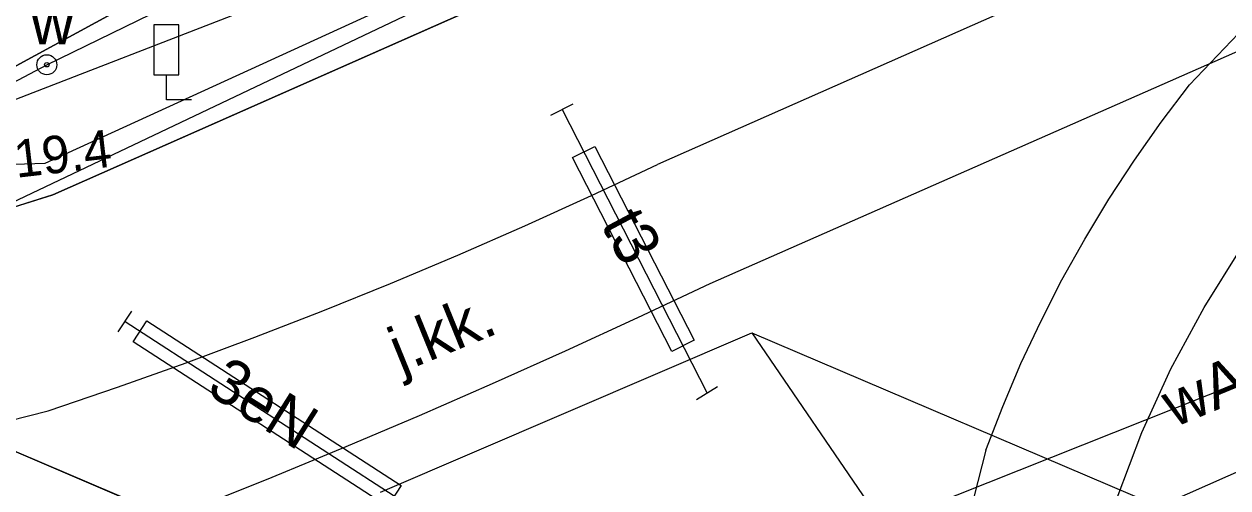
# Model space of a CAD drawing. Extents: x 6434771 to 6436222, y 5663454 to 5664782.
# Drawn here: x 6434924.77 to 6434948.86, y 5664082.27 to 5664091.55 of the extents above; entities that cross this region are included whole.
import ezdxf

# ---------------------------------------------------------------- set-up
doc = ezdxf.new("R2010")
doc.units = 0
for name, color, linetype in [('Warstwa 1', 7, 'Continuous'), ('Warstwa 10', 7, 'Continuous'), ('Warstwa 12', 7, 'Continuous'), ('Warstwa 13', 7, 'Continuous'), ('Warstwa 14', 7, 'Continuous'), ('Warstwa 20', 7, 'Continuous'), ('Warstwa 30', 7, 'Continuous'), ('Warstwa 37', 7, 'Continuous'), ('Warstwa 4', 7, 'Continuous'), ('Warstwa 5', 7, 'Continuous'), ('Warstwa 6', 7, 'Continuous'), ('Warstwa 7', 7, 'Continuous'), ('Warstwa 8', 7, 'Continuous'), ('Warstwa 9', 7, 'Continuous')]:
    doc.layers.add(name, color=color, linetype=linetype)

msp = doc.modelspace()

# ---------------------------------------------------------------- linework, layer by layer
at = {"layer": 'Warstwa 1'}
msp.add_line((6434910.046, 5664089.201), (6434957.736, 5664068.872), dxfattribs=at)
msp.add_line((6434910.046, 5664089.201), (6434957.736, 5664068.872), dxfattribs=at)
at = {"layer": 'Warstwa 10'}
msp.add_lwpolyline([(6434879.378, 5664097.105), (6434907.123, 5664087.276), (6434916.191, 5664087.886), (6434922.251, 5664089.433), (6434932.892, 5664095.224), (6434948.475, 5664101.916)], dxfattribs=at)
at = {"layer": 'Warstwa 12'}
for points in [[(6434931.456, 5664077.37), (6434954.78, 5664086.638), (6434957.353, 5664087.647), (6434959.032, 5664085.102), (6434966.866, 5664088.427), (6434975.322, 5664092.095), (6434984.428, 5664095.983), (6434996.336, 5664101.111), (6435007.701, 5664106.084), (6435011.014, 5664107.469), (6435017.551, 5664110.439), (6435025.379, 5664113.953), (6435030.974, 5664116.471), (6435041.987, 5664121.423), (6435048.535, 5664124.254), (6435053.707, 5664126.575), (6435063.265, 5664130.931), (6435071.262, 5664134.404), (6435081.48, 5664138.974), (6435093.486, 5664144.338), (6435107.159, 5664150.493), (6435119.979, 5664156.256), (6435130.397, 5664160.861), (6435141.9, 5664165.595)], [(6435038.562, 5664122.122), (6435037.28, 5664121.53), (6435028.944, 5664117.81), (6435010.076, 5664109.423), (6434991.907, 5664101.426), (6434972.571, 5664092.896), (6434962.901, 5664088.55), (6434961.523, 5664088.005), (6434959.77, 5664087.211), (6434952.704, 5664084.205), (6434942.111, 5664079.518), (6434938.474, 5664077.872), (6434937.571, 5664077.302)], [(6434893.467, 5664091.882), (6434897.476, 5664089.273), (6434906.566, 5664087.573), (6434914.689, 5664087.704), (6434922.642, 5664089.578), (6434923.532, 5664088.717), (6434925.193, 5664088.767), (6434940.791, 5664095.898), (6434948.556, 5664098.724), (6434948.633, 5664099.263), (6434949.538, 5664099.723), (6434950.145, 5664100.074), (6434951.704, 5664101.033), (6434953.596, 5664102.587), (6434954.971, 5664104.563)], [(6434956.006, 5664082.103), (6434957.278, 5664085.628), (6434955.801, 5664089.116), (6434950.456, 5664100.351), (6434948.475, 5664101.916), (6434932.892, 5664095.224), (6434922.251, 5664089.433), (6434916.191, 5664087.886), (6434914.207, 5664088.39), (6434909.992, 5664088.001), (6434906.141, 5664088.788), (6434892.658, 5664092.771)], [(6434993.035, 5664044.543), (6434953.276, 5664066.436), (6434950.872, 5664066.165), (6434935.02, 5664073.587), (6434925.792, 5664077.919), (6434923.971, 5664078.731), (6434922.637, 5664082.548), (6434920.786, 5664083.31), (6434921.804, 5664088.928), (6434925.227, 5664090.736), (6434928.868, 5664092.515)], [(6434929.769, 5664092.05), (6434923.875, 5664089.763), (6434913.869, 5664086.874), (6434899.349, 5664090.38)], [(6434935.537, 5664089.84), (6434938.438, 5664084.169)], [(6434926.791, 5664085.599), (6434932.537, 5664081.88)]]:
    msp.add_lwpolyline(points, dxfattribs=at)
at = {"layer": 'Warstwa 20'}
for p, q in [((6434935.314, 5664089.728), (6434935.76, 5664089.952)), ((6434926.651, 5664085.392), (6434926.931, 5664085.806)), ((6434938.225, 5664084.038), (6434938.651, 5664084.3))]:
    msp.add_line(p, q, dxfattribs=at)
at = {"layer": 'Warstwa 30'}
for p, q in [((6434927.369, 5664091.537), (6434927.369, 5664090.537)), ((6434927.869, 5664091.537), (6434927.369, 5664091.537)), ((6434927.869, 5664090.537), (6434927.869, 5664091.537)), ((6434927.369, 5664090.537), (6434927.869, 5664090.537)), ((6434927.619, 5664090.037), (6434927.619, 5664090.537)), ((6434928.119, 5664090.037), (6434927.619, 5664090.037))]:
    msp.add_line(p, q, dxfattribs=at)
at = {"layer": 'Warstwa 37'}
for points in [[(6435142.344, 5664178.634), (6435133.572, 5664175.24), (6435122.483, 5664170.434), (6434937.449, 5664088.743)], [(6434938.5, 5664086.36), (6435123.621, 5664167.82), (6435134.791, 5664172.665), (6435143.382, 5664175.981)], [(6434948.094, 5664090.332), (6434949.076, 5664091.364), (6434950.1, 5664092.353), (6434951.166, 5664093.298), (6434952.27, 5664094.197), (6434953.411, 5664095.049), (6434954.588, 5664095.851), (6434955.797, 5664096.603), (6434957.037, 5664097.304), (6434958.305, 5664097.951)], [(6434946.649, 5664082.071), (6434947.143, 5664083.379), (6434947.722, 5664084.652), (6434948.384, 5664085.884), (6434949.127, 5664087.069), (6434949.946, 5664088.203), (6434950.838, 5664089.279), (6434951.8, 5664090.295), (6434952.827, 5664091.244), (6434953.914, 5664092.124)], [(6434944.021, 5664083.028), (6434944.355, 5664083.899), (6434944.721, 5664084.758), (6434945.116, 5664085.603), (6434945.542, 5664086.433), (6434945.996, 5664087.248), (6434946.479, 5664088.047), (6434946.99, 5664088.827), (6434947.529, 5664089.59), (6434948.094, 5664090.332)], [(6434925.253, 5664083.816), (6434926.638, 5664084.286), (6434928.016, 5664084.776), (6434929.387, 5664085.286), (6434930.75, 5664085.814), (6434932.106, 5664086.362), (6434933.454, 5664086.929), (6434934.794, 5664087.515), (6434936.125, 5664088.119), (6434937.448, 5664088.743)], [(6434925.276, 5664080.75), (6434926.77, 5664081.315), (6434928.257, 5664081.894), (6434929.739, 5664082.489), (6434931.215, 5664083.098), (6434932.685, 5664083.721), (6434934.148, 5664084.359), (6434935.606, 5664085.012), (6434937.056, 5664085.679), (6434938.5, 5664086.36)], [(6434910.96, 5664082.084), (6434912.565, 5664082.071), (6434914.17, 5664082.109), (6434915.773, 5664082.2), (6434917.372, 5664082.341), (6434918.965, 5664082.534), (6434920.552, 5664082.779), (6434922.13, 5664083.074), (6434923.697, 5664083.42), (6434925.253, 5664083.816)], [(6434944.021, 5664083.028), (6434943.617, 5664081.459), (6434943.314, 5664079.867), (6434943.113, 5664078.259), (6434943.017, 5664076.642), (6434943.024, 5664075.022), (6434943.135, 5664073.406), (6434943.35, 5664071.8), (6434943.668, 5664070.211), (6434944.086, 5664068.646)]]:
    msp.add_lwpolyline(points, dxfattribs=at)
at = {"layer": 'Warstwa 4'}
msp.add_circle((6434925.227, 5664090.736), 0.2, dxfattribs=at)
at = {"layer": 'Warstwa 6'}
for points in [[(6435154.317, 5664193.62), (6435126.513, 5664181.966), (6435125.504, 5664182.038), (6435125.272, 5664181.021), (6435107.483, 5664172.986), (6435106.188, 5664173.422), (6435105.652, 5664172.158), (6435087.866, 5664164.393), (6435056.616, 5664150.55), (6435053.367, 5664157.31), (6435028.791, 5664146.287), (6435031.901, 5664139.679), (6435005.126, 5664127.892), (6434966.745, 5664110.855), (6434952.266, 5664104.5), (6434948.727, 5664102.903), (6434931.239, 5664095.834), (6434926.085, 5664094.676), (6434921.671, 5664093.57), (6434922.26, 5664091.072), (6434915.951, 5664089.559), (6434912.546, 5664089.14), (6434910.046, 5664089.201), (6434957.736, 5664068.872)], [(6434948.773, 5664098.492), (6434925.345, 5664088.135)], [(6434925.345, 5664088.135), (6434922.354, 5664087.19), (6434919.299, 5664086.478), (6434916.199, 5664086), (6434913.071, 5664085.761), (6434909.935, 5664085.762), (6434906.807, 5664086.002), (6434903.707, 5664086.481), (6434900.653, 5664087.195), (6434897.662, 5664088.141)]]:
    msp.add_lwpolyline(points, dxfattribs=at)
msp.add_lwpolyline([(6434910.046, 5664089.201), (6434907.804, 5664089.868), (6434906.064, 5664090.689), (6434905.401, 5664091.287), (6434905.176, 5664091.7), (6434905.052, 5664092.201), (6434898.465, 5664094.951), (6434890.58, 5664073.12), (6434890.292, 5664072.48), (6434896.533, 5664070.874), (6434902.911, 5664068.147), (6434909.328, 5664065.359), (6434918.181, 5664061.441), (6434925.132, 5664058.117), (6434933.864, 5664054.041), (6434942.859, 5664049.431), (6434957.736, 5664068.872)], close=True, dxfattribs=at)
msp.add_circle((6434925.227, 5664090.736), 0.045, dxfattribs=at)
at = {"layer": 'Warstwa 7'}
msp.add_lwpolyline([(6435140.4, 5664184.85), (6435138.734, 5664184.142), (6435128.303, 5664179.425), (6435121.14, 5664176.212), (6435115.553, 5664173.704), (6435101.052, 5664167.269), (6435087.918, 5664161.312), (6435081.84, 5664158.561), (6435080.769, 5664158.076), (6435080.139, 5664157.791), (6435072.739, 5664154.531), (6435069.133, 5664152.869), (6435063.861, 5664150.606), (6435055.265, 5664146.861), (6435038.66, 5664139.831), (6435037.898, 5664139.508), (6435011.874, 5664128.49), (6435002.593, 5664124.442), (6434987.258, 5664117.359), (6434975.206, 5664111.947), (6434963.753, 5664106.621), (6434955.986, 5664102.93), (6434954.301, 5664102.129), (6434913.951, 5664082.953)], dxfattribs=at)
at = {"layer": 'Warstwa 8'}
for p, q in [((6434925.345, 5664088.135), (6434948.773, 5664098.492)), ((6434922.354, 5664087.19), (6434925.345, 5664088.135)), ((6434931.904, 5664082.185), (6434939.333, 5664085.375)), ((6434931.904, 5664082.185), (6434939.333, 5664085.375)), ((6434939.333, 5664085.375), (6434942.262, 5664081.099)), ((6434939.333, 5664085.375), (6434947.811, 5664081.762))]:
    msp.add_line(p, q, dxfattribs=at)
for points in [[(6434936.194, 5664089.104), (6434938.178, 5664085.225), (6434937.733, 5664084.999), (6434935.749, 5664088.878)], [(6434927.228, 5664085.614), (6434932.317, 5664082.321), (6434932.046, 5664081.9), (6434926.957, 5664085.193)]]:
    msp.add_lwpolyline(points, close=True, dxfattribs=at)
at = {"layer": 'Warstwa 9'}
for p, q in [((6434925.345, 5664088.135), (6434948.773, 5664098.492)), ((6434922.354, 5664087.19), (6434925.345, 5664088.135))]:
    msp.add_line(p, q, dxfattribs=at)

# ---------------------------------------------------------------- texts
at = {"layer": 'Warstwa 13'}
for s, rotation, p in [('t3', 298.0412, (6434936.304, 5664087.546)), ('wA400', 22.4084, (6434947.783, 5664083.475)), ('3eN', 327.7892, (6434928.393, 5664084.181))]:
    msp.add_text(s, height=0.9, rotation=rotation, dxfattribs=at).set_placement(p)
at = {"layer": 'Warstwa 14'}
msp.add_text('119.4', height=0.75, rotation=6.6921, dxfattribs=at).set_placement((6434924.061, 5664088.408))
at = {"layer": 'Warstwa 5'}
msp.add_text('w', height=0.9, dxfattribs=at).set_placement((6434924.903, 5664091.142))
at = {"layer": 'Warstwa 8'}
msp.add_text('j.kk.', height=0.9, rotation=22.162, dxfattribs=at).set_placement((6434932.308, 5664084.569))

doc.saveas('drawing.dxf')
